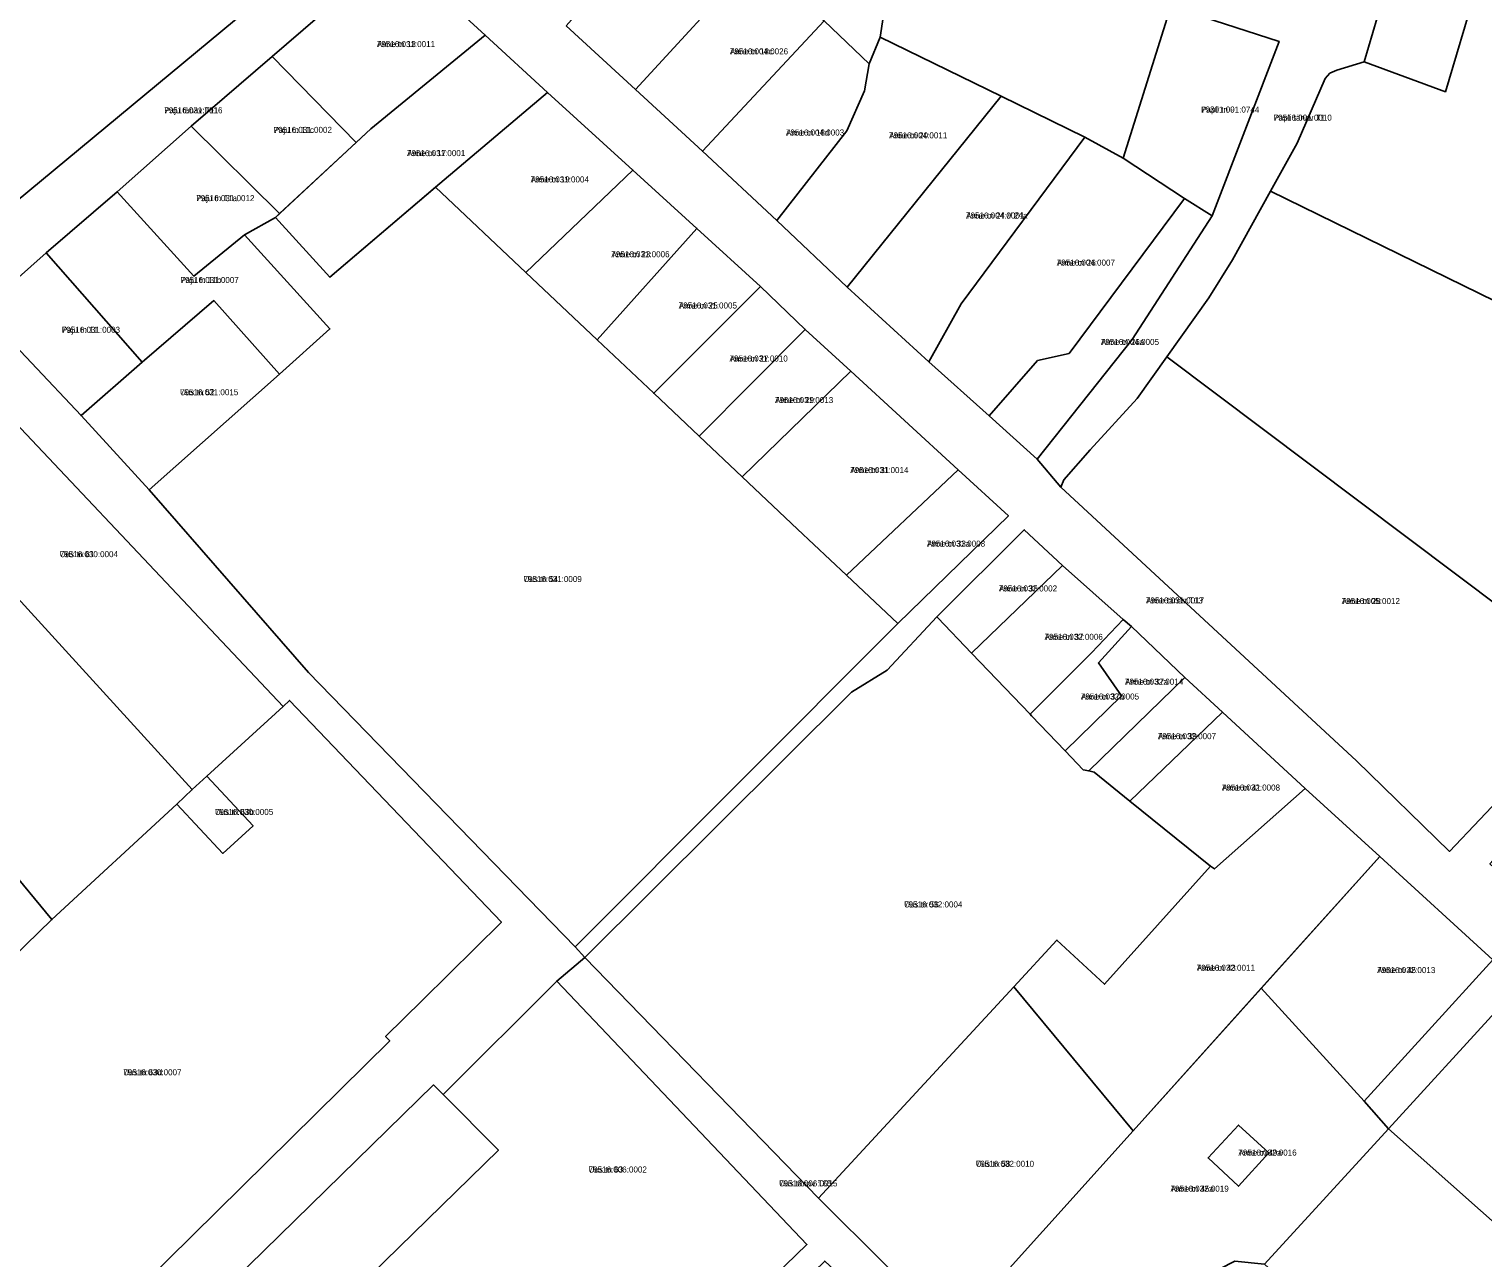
# Model space of a CAD drawing. Extents: x 643847 to 663718, y 6468443 to 6482775.
# Drawn here: x 660455.6 to 660817.6, y 6474109.3 to 6474415.2 of the extents above; entities that cross this region are included whole.
import ezdxf

# ---------------------------------------------------------------- set-up
doc = ezdxf.new("R2010")
doc.units = 0
for name, color, linetype in [('L_AADRESS', 7, 'Continuous'), ('PIIR', 7, 'Continuous'), ('TUNNUS', 7, 'Continuous')]:
    doc.layers.add(name, color=color, linetype=linetype)

msp = doc.modelspace()

# ---------------------------------------------------------------- linework, layer by layer
at = {"layer": 'PIIR'}
for points in [[(660432.85, 6474356.2), (660410.77, 6474379.11), (660424.78, 6474392.42), (660407.47, 6474418.08), (660474.52, 6474501.32), (660520.18, 6474459.6), (660505.5, 6474444.88), (660506.49, 6474436.27), (660516.41, 6474425.51)], [(660645.88, 6474458.75), (660670.03, 6474429.63), (660667.55, 6474413.16), (660664.81, 6474406.53), (660653.55, 6474417.22), (660636.25, 6474432.46), (660626.67, 6474442.68), (660638.98, 6474452.84)], [(660589.33, 6474416.01), (660602.55, 6474430.97), (660620.44, 6474449.64), (660626.67, 6474442.68), (660636.25, 6474432.46), (660606.61, 6474400.13)], [(660728.02, 6474383.07), (660718.51, 6474388.32), (660697.65, 6474398.49), (660667.55, 6474413.16), (660670.03, 6474429.63), (660673.19, 6474448.45), (660739.91, 6474420.84)], [(660443.7, 6474345.22), (660432.85, 6474356.2), (660516.41, 6474425.51), (660536.78, 6474443.28), (660546.4, 6474434.5), (660516.11, 6474408.39), (660495.94, 6474391), (660477.46, 6474374.67), (660459.84, 6474359.54)], [(660569.17, 6474413.72), (660540.69, 6474390.36), (660537.01, 6474386.94), (660516.11, 6474408.39), (660546.4, 6474434.5)], [(660606.61, 6474400.13), (660636.25, 6474432.46), (660653.55, 6474417.22), (660623.26, 6474384.79)], [(660795.6, 6474432.69), (660815.28, 6474425.37), (660815.89, 6474425.04), (660808.29, 6474399.62), (660788.08, 6474407.03)], [(660764.73, 6474374.85), (660771.33, 6474386.78), (660778.33, 6474402.92), (660779.51, 6474404.27), (660781.24, 6474404.94), (660788.08, 6474407.03), (660808.29, 6474399.62), (660815.89, 6474425.04), (660836.9, 6474417.34), (660847.7, 6474413.23), (660871.67, 6474404.44), (660863.9, 6474378.58), (660882.45, 6474371.57), (660886.57, 6474364.1), (660900.02, 6474358.77), (660901.32, 6474357.15), (660901.77, 6474354.11), (660891.4, 6474328.92), (660884.63, 6474316.23)], [(660766.85, 6474412.15), (660750.23, 6474368.69), (660743.33, 6474373.03), (660728.02, 6474383.07), (660739.91, 6474420.84)], [(660623.26, 6474384.79), (660653.55, 6474417.22), (660664.81, 6474406.53), (660663.59, 6474399.81), (660659.18, 6474389.87), (660641.81, 6474367.53)], [(660584.7, 6474399.42), (660556.8, 6474375.82), (660530.47, 6474353.44), (660516.93, 6474368.33), (660540.69, 6474390.36), (660569.17, 6474413.72)], [(660641.81, 6474367.53), (660659.18, 6474389.87), (660663.59, 6474399.81), (660664.81, 6474406.53), (660667.55, 6474413.16), (660697.65, 6474398.49), (660659.3, 6474350.99)], [(660516.11, 6474408.39), (660537.01, 6474386.94), (660517.94, 6474369.28), (660495.94, 6474391)], [(660605.93, 6474380.1), (660579.23, 6474354.64), (660556.8, 6474375.82), (660584.7, 6474399.42)], [(660659.3, 6474350.99), (660697.65, 6474398.49), (660718.51, 6474388.32), (660687.69, 6474346.8), (660679.65, 6474332.35)], [(660495.94, 6474391), (660517.94, 6474369.28), (660516.93, 6474368.33), (660509.17, 6474364.02), (660496.55, 6474353.74), (660477.46, 6474374.67)], [(660679.65, 6474332.35), (660687.69, 6474346.8), (660718.51, 6474388.32), (660728.02, 6474383.07), (660743.33, 6474373.03), (660714.54, 6474334.49), (660706.73, 6474332.71), (660694.69, 6474318.93)], [(660621.89, 6474365.58), (660597, 6474337.88), (660579.23, 6474354.64), (660605.93, 6474380.1)], [(660477.46, 6474374.67), (660496.55, 6474353.74), (660509.17, 6474364.02), (660530.48, 6474340.58), (660517.93, 6474329.33), (660501.57, 6474347.62), (660483.73, 6474332.31), (660459.84, 6474359.54)], [(660525.12, 6474255.02), (660485.47, 6474300.52), (660517.93, 6474329.33), (660530.48, 6474340.58), (660509.17, 6474364.02), (660516.93, 6474368.33), (660530.47, 6474353.44), (660556.72, 6474375.75), (660556.8, 6474375.82), (660579.23, 6474354.64), (660597, 6474337.88), (660611.14, 6474324.56), (660622.46, 6474313.88), (660633.18, 6474303.77), (660646.89, 6474290.73), (660659.15, 6474279.28), (660671.92, 6474267.24), (660591.52, 6474186.78)], [(660694.69, 6474318.93), (660706.73, 6474332.71), (660714.54, 6474334.49), (660743.33, 6474373.03), (660750.23, 6474368.69), (660730.3, 6474337.93), (660706.61, 6474308.15)], [(660886.4, 6474238), (660877.85, 6474245.95), (660856.12, 6474266.03), (660852.52, 6474260.17), (660846.6, 6474252.74), (660738.92, 6474333.64), (660749.35, 6474348.27), (660755.26, 6474357.73), (660764.73, 6474374.85), (660884.63, 6474316.23), (660888.14, 6474314.52), (660896.51, 6474332.58), (660898.41, 6474332.28), (660914.35, 6474311.01), (660917.62, 6474306.94), (660931.07, 6474291.62), (660915.73, 6474278.29), (660927.61, 6474266.06), (660913.48, 6474252.34), (660892.49, 6474231.95)], [(660637.7, 6474351.12), (660611.14, 6474324.56), (660597, 6474337.88), (660621.89, 6474365.58)], [(660459.84, 6474359.54), (660483.73, 6474332.31), (660468.52, 6474319.01), (660443.7, 6474345.22)], [(660648.87, 6474340.45), (660622.46, 6474313.88), (660611.14, 6474324.56), (660637.7, 6474351.12)], [(660485.47, 6474300.52), (660468.52, 6474319.01), (660483.73, 6474332.31), (660501.57, 6474347.62), (660517.93, 6474329.33)], [(660518.81, 6474246.58), (660499.85, 6474229.24), (660496.19, 6474225.89), (660410.82, 6474319.47), (660408.37, 6474322.09), (660407.58, 6474326.43), (660408.86, 6474329.11), (660423.05, 6474342.43), (660428.31, 6474342.37)], [(660660.18, 6474330.07), (660633.18, 6474303.77), (660622.46, 6474313.88), (660648.87, 6474340.45)], [(660786.18, 6474233.06), (660712.53, 6474301.21), (660713.22, 6474303.02), (660719.84, 6474310.47), (660731.5, 6474323.23), (660738.92, 6474333.64), (660846.6, 6474252.74), (660831.94, 6474234.38), (660809.29, 6474210.49)], [(660686.91, 6474305.53), (660659.15, 6474279.28), (660646.89, 6474290.73), (660633.18, 6474303.77), (660660.18, 6474330.07)], [(660496.19, 6474225.89), (660492.38, 6474222.27), (660461.24, 6474193.55), (660438.42, 6474221.1), (660403.85, 6474262.14), (660395.78, 6474275.55), (660381.11, 6474292.44), (660376.3, 6474292.87), (660384.07, 6474296.76), (660392.72, 6474287.57), (660398.16, 6474285.01), (660415.03, 6474301.97), (660404, 6474313.68), (660410.82, 6474319.47)], [(660699.47, 6474294), (660671.92, 6474267.24), (660659.15, 6474279.28), (660686.91, 6474305.53)], [(660712.91, 6474281.71), (660690.28, 6474259.85), (660681.84, 6474268.65), (660681.63, 6474268.89), (660703.39, 6474290.56)], [(660728, 6474268.25), (660720.13, 6474259.92), (660704.87, 6474244.63), (660690.28, 6474259.85), (660712.91, 6474281.71)], [(660593.92, 6474184.13), (660660.34, 6474250.12), (660669.24, 6474255.61), (660681.63, 6474268.89), (660681.84, 6474268.65), (660690.28, 6474259.85), (660704.87, 6474244.63), (660705.24, 6474244.25), (660713.59, 6474235.53), (660718.09, 6474230.83), (660719.46, 6474230.54), (660720.77, 6474230.26), (660729.71, 6474223.05), (660749.81, 6474206.85), (660723.38, 6474177.42), (660711.52, 6474188.41), (660700.79, 6474176.79), (660652.19, 6474124.21)], [(660730.11, 6474266.48), (660721.88, 6474257.42), (660727.6, 6474249.23), (660713.59, 6474235.53), (660705.24, 6474244.25), (660704.87, 6474244.63), (660720.13, 6474259.92), (660728, 6474268.25)], [(660743.37, 6474253.82), (660719.46, 6474230.54), (660718.09, 6474230.83), (660713.59, 6474235.53), (660727.6, 6474249.23), (660721.88, 6474257.42), (660730.11, 6474266.48)], [(660752.76, 6474245.15), (660729.71, 6474223.05), (660720.77, 6474230.26), (660719.46, 6474230.54), (660743.37, 6474253.82)], [(660573.2, 6474192.89), (660553.53, 6474173.49), (660544.32, 6474164.41), (660545.38, 6474163.35), (660453.24, 6474072.5), (660442.04, 6474061.46), (660385.81, 6474120.21), (660461.24, 6474193.55), (660492.38, 6474222.27), (660503.77, 6474209.99), (660511.32, 6474216.91), (660499.85, 6474229.24), (660518.81, 6474246.58), (660520.39, 6474248.08)], [(660773.33, 6474226.13), (660750.77, 6474206.14), (660749.81, 6474206.85), (660729.71, 6474223.05), (660752.76, 6474245.15)], [(660511.32, 6474216.91), (660503.77, 6474209.99), (660492.38, 6474222.27), (660496.19, 6474225.89), (660499.85, 6474229.24)], [(660791.91, 6474209.22), (660730.5, 6474140.94), (660700.79, 6474176.79), (660711.52, 6474188.41), (660723.38, 6474177.42), (660749.81, 6474206.85), (660750.77, 6474206.14), (660773.33, 6474226.13)], [(660371.4, 6474191.25), (660382.42, 6474178.59), (660385.76, 6474174.86), (660438.42, 6474221.1), (660461.24, 6474193.55), (660385.81, 6474120.21), (660344.01, 6474164.66)], [(660820.13, 6474183.55), (660788.04, 6474148.37), (660762.41, 6474176.42), (660791.91, 6474209.22)], [(660690.11, 6474074.91), (660653.72, 6474108.51), (660632.07, 6474087.53), (660627.86, 6474091.87), (660649.27, 6474112.63), (660586.98, 6474178.23), (660593.92, 6474184.13), (660652.19, 6474124.21), (660685.56, 6474090.98), (660697.75, 6474078.81)], [(660540.55, 6474105.02), (660572.42, 6474136.13), (660558.64, 6474150), (660586.98, 6474178.23), (660649.27, 6474112.63), (660627.86, 6474091.87), (660620.64, 6474084.96), (660582.32, 6474094.35), (660560.82, 6474083.67)], [(660652.19, 6474124.21), (660700.79, 6474176.79), (660730.5, 6474140.94), (660685.56, 6474090.98)], [(660762.41, 6474176.42), (660788.04, 6474148.37), (660794.08, 6474141.46), (660763.19, 6474107.73), (660755.81, 6474108.47), (660697.75, 6474078.81), (660685.56, 6474090.98), (660730.5, 6474140.94)], [(660878.06, 6474119.8), (660880.91, 6474122.5), (660885.28, 6474122.57), (660905.75, 6474104.26), (660906.92, 6474100.05), (660904.49, 6474080.8), (660893.89, 6474052.88), (660794.08, 6474141.46), (660821.58, 6474171.5)], [(660487.83, 6474057.84), (660468.13, 6474066.19), (660556.29, 6474152.36), (660558.64, 6474150), (660572.42, 6474136.13), (660540.55, 6474105.02), (660490.11, 6474055.68)], [(660749.18, 6474134.21), (660756.75, 6474142.39), (660764.29, 6474135.49), (660756.78, 6474127.15)], [(660764.29, 6474135.49), (660756.75, 6474142.39), (660749.18, 6474134.21), (660756.78, 6474127.15)], [(660893.89, 6474052.88), (660877.16, 6474008.86), (660867.99, 6474014.1), (660862.78, 6474017.08), (660763.19, 6474107.73), (660794.08, 6474141.46)]]:
    msp.add_lwpolyline(points, close=True, dxfattribs=at)
for points in [[(660821.58, 6474171.5), (660794.08, 6474141.46), (660788.04, 6474148.37), (660820.13, 6474183.55), (660791.91, 6474209.22), (660773.33, 6474226.13), (660752.76, 6474245.15), (660743.37, 6474253.82), (660730.11, 6474266.48), (660728, 6474268.25), (660712.91, 6474281.71), (660703.39, 6474290.56), (660681.63, 6474268.89), (660669.24, 6474255.61), (660660.34, 6474250.12), (660593.92, 6474184.13), (660591.52, 6474186.78), (660671.92, 6474267.24), (660699.47, 6474294), (660686.91, 6474305.53), (660660.18, 6474330.07), (660648.87, 6474340.45), (660637.7, 6474351.12), (660621.89, 6474365.58), (660605.93, 6474380.1), (660584.7, 6474399.42), (660569.17, 6474413.72), (660546.4, 6474434.5)], [(660795.6, 6474432.69), (660788.08, 6474407.03), (660781.24, 6474404.94), (660779.51, 6474404.27), (660778.33, 6474402.92), (660771.33, 6474386.78), (660764.73, 6474374.85), (660755.26, 6474357.73), (660749.35, 6474348.27), (660738.92, 6474333.64), (660731.5, 6474323.23), (660719.84, 6474310.47), (660713.22, 6474303.02), (660712.53, 6474301.21), (660706.61, 6474308.15), (660730.3, 6474337.93), (660750.23, 6474368.69), (660766.85, 6474412.15), (660739.91, 6474420.84)], [(660589.33, 6474416.01), (660606.61, 6474400.13), (660623.26, 6474384.79), (660641.81, 6474367.53), (660659.3, 6474350.99), (660679.65, 6474332.35), (660694.69, 6474318.93), (660706.61, 6474308.15), (660712.53, 6474301.21), (660786.18, 6474233.06), (660809.29, 6474210.49), (660831.94, 6474234.38), (660846.6, 6474252.74), (660852.52, 6474260.17), (660856.12, 6474266.03), (660864.94, 6474257.88), (660819.36, 6474207.39), (660868.96, 6474162.3), (660904.87, 6474129.67), (660913.29, 6474122.01), (660906.92, 6474100.05)], [(660443.7, 6474345.22), (660468.52, 6474319.01), (660485.47, 6474300.52), (660525.12, 6474255.02), (660591.52, 6474186.78), (660593.92, 6474184.13), (660586.98, 6474178.23), (660558.64, 6474150), (660556.29, 6474152.36), (660468.13, 6474066.19), (660453.24, 6474072.5), (660545.38, 6474163.35), (660544.32, 6474164.41), (660553.53, 6474173.49), (660573.2, 6474192.89), (660520.39, 6474248.08), (660518.81, 6474246.58), (660428.31, 6474342.37)]]:
    msp.add_lwpolyline(points, dxfattribs=at)

# ---------------------------------------------------------------- texts
at = {"layer": 'L_AADRESS'}
for s, p in [('Anne tn 13', (660542.16, 6474410.72)), ('Anne tn 18c', (660630.08, 6474408.91)), ('Paju tänav T11', (660489.22, 6474394.25)), ('Papli tn 9', (660747.44, 6474394.43)), ('Paju tn 11c', (660516.47, 6474389.37)), ('Papli tänav T1', (660765.49, 6474392.41)), ('Anne tn 18d', (660644.04, 6474388.71)), ('Anne tn 20', (660669.73, 6474388)), ('Anne tn 17', (660549.68, 6474383.58)), ('Anne tn 19', (660580.47, 6474377.03)), ('Paju tn 11a', (660497.18, 6474372.37)), ('Anne tn 24 // 24a', (660688.9, 6474368.05)), ('Anne tn 23', (660600.56, 6474358.41)), ('Anne tn 26', (660711.49, 6474356.33)), ('Paju tn 11b', (660493.28, 6474352)), ('Anne tn 25', (660617.35, 6474345.65)), ('Paju tn 11', (660463.71, 6474339.6)), ('Anne tn 26a', (660722.46, 6474336.58)), ('Anne tn 27', (660630, 6474332.45)), ('Uus tn 52', (660493.16, 6474324.07)), ('Anne tn 29', (660641.32, 6474322.11)), ('Anne tn 31', (660660.06, 6474304.68)), ('Anne tn 33a', (660679.15, 6474286.38)), ('Uus tn 61', (660463.2, 6474283.75)), ('Uus tn 54', (660578.7, 6474277.55)), ('Anne tn 35', (660697.07, 6474275.21)), ('Anne tänav T13', (660733.7, 6474272.23)), ('Anne tn 28', (660782.45, 6474272.07)), ('Anne tn 37', (660708.46, 6474263.17)), ('Anne tn 37a', (660728.48, 6474252)), ('Anne tn 37b', (660717.49, 6474248.31)), ('Anne tn 39', (660736.66, 6474238.44)), ('Anne tn 41', (660752.6, 6474225.65)), ('Uus tn 63b', (660501.85, 6474219.58)), ('Uus tn 56', (660673.49, 6474196.55)), ('Anne tn 43', (660746.35, 6474180.78)), ('Anne tn 45', (660791.27, 6474180.21)), ('Uus tn 63d', (660479.02, 6474154.77)), ('Uus tn 58', (660691.34, 6474131.99)), ('Anne tn 49a', (660756.73, 6474134.78)), ('Uus tn 63', (660594.91, 6474130.57)), ('Uus tänav T65', (660642.36, 6474127.11)), ('Anne tn 45a', (660739.82, 6474125.8))]:
    msp.add_text(s, height=1.5, dxfattribs=at).set_placement(p)
at = {"layer": 'TUNNUS'}
for s, p in [('79516:031:0011', (660542.16, 6474410.72)), ('79516:004:0026', (660630.08, 6474408.91)), ('79516:031:0016', (660489.22, 6474394.25)), ('79301:001:0744', (660747.44, 6474394.43)), ('79516:031:0002', (660516.47, 6474389.37)), ('79516:001:0010', (660765.49, 6474392.41)), ('79516:004:0003', (660644.04, 6474388.71)), ('79516:004:0011', (660669.73, 6474388)), ('79516:031:0001', (660549.68, 6474383.58)), ('79516:031:0004', (660580.47, 6474377.03)), ('79516:031:0012', (660497.18, 6474372.37)), ('79516:004:0001', (660688.9, 6474368.05)), ('79516:031:0006', (660600.56, 6474358.41)), ('79516:004:0007', (660711.49, 6474356.33)), ('79516:031:0007', (660493.28, 6474352)), ('79516:031:0005', (660617.35, 6474345.65)), ('79516:031:0003', (660463.71, 6474339.6)), ('79516:004:0005', (660722.46, 6474336.58)), ('79516:031:0010', (660630, 6474332.45)), ('79516:031:0015', (660493.16, 6474324.07)), ('79516:031:0013', (660641.32, 6474322.11)), ('79516:031:0014', (660660.06, 6474304.68)), ('79516:031:0008', (660679.15, 6474286.38)), ('79516:030:0004', (660463.2, 6474283.75)), ('79516:031:0009', (660578.7, 6474277.55)), ('79516:032:0002', (660697.07, 6474275.21)), ('79516:031:0017', (660733.7, 6474272.23)), ('79516:005:0012', (660782.45, 6474272.07)), ('79516:032:0006', (660708.46, 6474263.17)), ('79516:032:0014', (660728.48, 6474252)), ('79516:032:0005', (660717.49, 6474248.31)), ('79516:032:0007', (660736.66, 6474238.44)), ('79516:032:0008', (660752.6, 6474225.65)), ('79516:030:0005', (660501.85, 6474219.58)), ('79516:032:0004', (660673.49, 6474196.55)), ('79516:032:0011', (660746.35, 6474180.78)), ('79516:032:0013', (660791.27, 6474180.21)), ('79516:030:0007', (660479.02, 6474154.77)), ('79516:032:0010', (660691.34, 6474131.99)), ('79516:032:0016', (660756.73, 6474134.78)), ('79516:006:0002', (660594.91, 6474130.57)), ('79516:006:0015', (660642.36, 6474127.11)), ('79516:032:0019', (660739.82, 6474125.8))]:
    msp.add_text(s, height=1.5, dxfattribs=at).set_placement(p)

doc.saveas('drawing.dxf')
